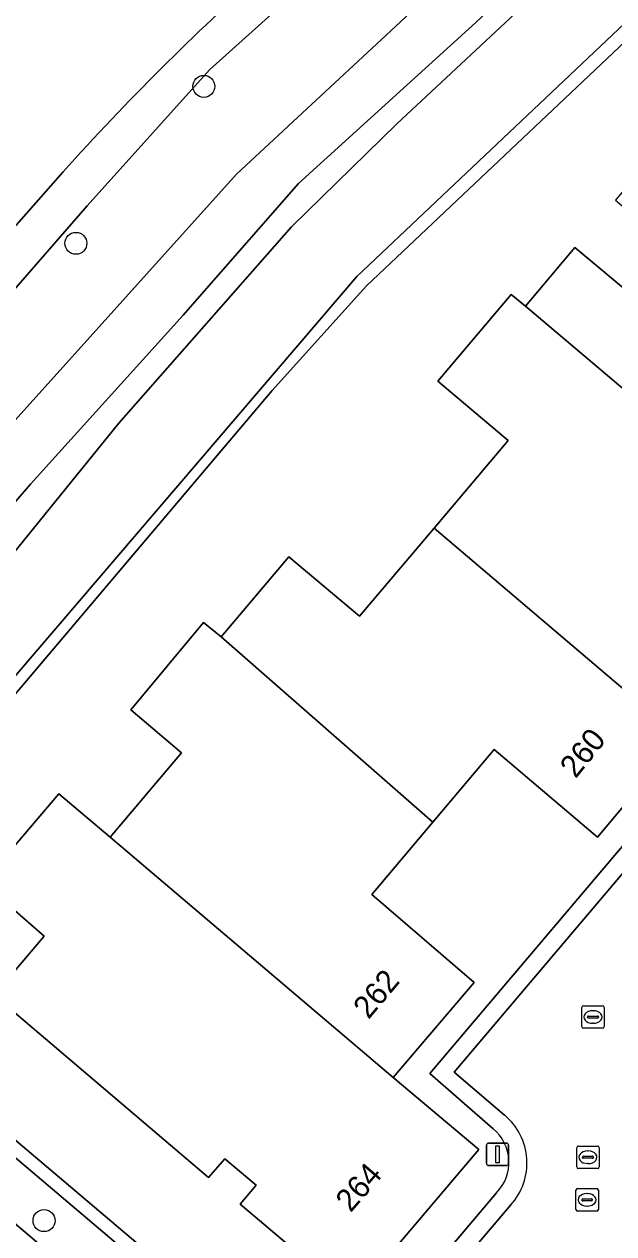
# Model space of a CAD drawing. Extents: x 156412 to 157779, y 382335 to 383768.
# Drawn here: x 157010 to 157036.2, y 382690.8 to 382744.6 of the extents above; entities that cross this region are included whole.
import ezdxf

# ---------------------------------------------------------------- set-up
doc = ezdxf.new("R2010")
doc.units = 0
for name, color, linetype in [('IMGEO_Boom', 7, 'Continuous'), ('IMGEO_Erf', 7, 'Continuous'), ('IMGEO_Groenvoorziening', 7, 'Continuous'), ('IMGEO_Haag', 7, 'Continuous'), ('IMGEO_Lichtmast', 7, 'Continuous'), ('IMGEO_Oever', 7, 'Continuous'), ('IMGEO_Pand', 7, 'Continuous'), ('IMGEO_Pand_nummerreeks', 7, 'Continuous'), ('IMGEO_Rijbaan_lokaal_gesloten', 7, 'Continuous'), ('IMGEO_Rijbaan_lokaal_open', 7, 'Continuous'), ('IMGEO_Rioolput', 7, 'Continuous'), ('IMGEO_Voetpad_open', 7, 'Continuous'), ('IMGEO_Waterloop', 7, 'Continuous')]:
    doc.layers.add(name, color=color, linetype=linetype)

msp = doc.modelspace()

# ---------------------------------------------------------------- linework, layer by layer
at = {"layer": 'IMGEO_Boom'}
for centre in [(157017.966, 382741.841), (157012.269, 382734.855), (157010.853, 382691.354)]:
    msp.add_circle(centre, 0.489, dxfattribs=at)
at = {"layer": 'IMGEO_Erf'}
for points in [[(157086.52, 382645.573), (157081.52, 382639.615), (157078.713, 382636.298), (157083.884, 382631.949), (157100.928, 382617.614), (157154.388, 382680.475), (157057.061, 382763.075), (157025.206, 382732.962), (157021.009, 382728.308), (156999.775, 382703.233), (157017.757, 382688.01), (157023.217, 382683.387), (157030.997, 382692.595)], [(157030.846, 382695.439), (157028.026, 382697.895), (157065.098, 382741.643), (157077.821, 382730.77), (157040.747, 382687.119), (157037.92, 382689.412)], [(157039.205, 382712.836), (157035.49, 382708.422), (157030.885, 382712.32), (157028.167, 382709.094), (157025.449, 382705.867), (157030, 382701.948), (157026.401, 382697.729), (157030.207, 382694.522), (157024.564, 382687.871), (157019.581, 382692.086), (157020.292, 382692.926), (157018.902, 382694.102), (157018.176, 382693.27), (157008.623, 382701.382), (157010.863, 382704.019), (157008.131, 382706.383), (157011.503, 382710.348), (157013.789, 382708.423), (157016.972, 382712.18), (157014.708, 382714.086), (157017.952, 382717.977), (157018.737, 382717.346), (157021.75, 382720.897), (157024.898, 382718.255), (157028.22, 382722.175), (157031.516, 382726.071), (157028.39, 382728.721), (157031.645, 382732.57), (157032.292, 382732.062), (157034.48, 382734.664), (157037.174, 382732.434)]]:
    msp.add_lwpolyline(points, dxfattribs=at)
msp.add_arc((157029.621, 382693.948), 1.93, 315.4858, 50.5926, dxfattribs=at)
at = {"layer": 'IMGEO_Groenvoorziening'}
for points in [[(156991.364, 382711.919), (157012.765, 382736.52), (157018.225, 382742.572), (157060.948, 382780.968)], [(157078.149, 382753.34), (157058.627, 382770.09), (157026.552, 382740.169)], [(157011.707, 382738.044), (157006.52, 382732.171), (157001.661, 382726.453), (157000, 382724.503), (156991.453, 382714.46), (156988.32, 382710.777), (156987.641, 382709.812), (157015.939, 382685.815), (157017.374, 382687.547), (156998.927, 382703.165), (157024.771, 382733.376), (157057.039, 382763.88), (157155.234, 382680.544), (157100.998, 382616.771), (157083.499, 382631.489), (157081.911, 382629.591), (157080.851, 382628.303), (157077.523, 382624.341), (157075.646, 382626.03)], [(157026.552, 382740.169), (157021.865, 382735.59), (157014.188, 382726.854), (156997.5, 382706.286), (156996.87, 382705.738), (156996.619, 382705.88), (156996.287, 382705.507), (156990.863, 382710.105), (156991.197, 382710.498), (156990.936, 382710.737)]]:
    msp.add_lwpolyline(points, dxfattribs=at)
msp.add_lwpolyline([(157155.234, 382680.544), (157057.039, 382763.88), (157024.771, 382733.376), (156998.927, 382703.165), (157017.374, 382687.547), (157017.757, 382688.01), (156999.775, 382703.233), (157021.009, 382728.308), (157025.206, 382732.962), (157057.061, 382763.075), (157154.388, 382680.475), (157100.928, 382617.614), (157083.884, 382631.949), (157083.499, 382631.489), (157100.998, 382616.771)], close=True, dxfattribs=at)
msp.add_arc((157098.729, 382659.748), 117.06, 131.82478, 138.02155, dxfattribs=at)
at = {"layer": 'IMGEO_Haag'}
msp.add_lwpolyline([(157155.234, 382680.544), (157057.039, 382763.88), (157024.771, 382733.376), (156998.927, 382703.165), (157017.374, 382687.547), (157017.757, 382688.01), (156999.775, 382703.233), (157021.009, 382728.308), (157025.206, 382732.962), (157057.061, 382763.075), (157154.388, 382680.475), (157100.928, 382617.614), (157083.884, 382631.949), (157083.499, 382631.489), (157100.998, 382616.771)], close=True, dxfattribs=at)
at = {"layer": 'IMGEO_Lichtmast'}
for p, q in [((157030.644, 382694.804), (157031.434, 382694.804)), ((157031.434, 382694.804), (157030.644, 382694.804)), ((157030.544, 382693.904), (157030.544, 382694.704)), ((157030.544, 382694.704), (157030.544, 382693.904)), ((157031.534, 382694.704), (157031.534, 382693.904)), ((157031.534, 382693.904), (157031.534, 382694.704)), ((157031.434, 382693.804), (157030.644, 382693.804)), ((157030.644, 382693.804), (157031.434, 382693.804))]:
    msp.add_line(p, q, dxfattribs=at)
msp.add_lwpolyline([(157030.964, 382694.679), (157031.114, 382694.679), (157031.114, 382693.929), (157030.964, 382693.929), (157030.964, 382694.679)], dxfattribs=at)
for centre, start, end in [((157030.644, 382694.704), 90, 180), ((157030.644, 382694.704), 90, 180), ((157031.434, 382694.704), 0, 90), ((157031.434, 382694.704), 360, 90), ((157030.644, 382693.904), 180, 270), ((157030.644, 382693.904), 180, 270), ((157031.434, 382693.904), 270, 0), ((157031.434, 382693.904), 270, 0)]:
    msp.add_arc(centre, 0.1, start, end, dxfattribs=at)
at = {"layer": 'IMGEO_Oever'}
for points in [[(157060.948, 382780.968), (157018.225, 382742.572), (157012.765, 382736.52), (156991.364, 382711.919)], [(157014.188, 382726.854), (157021.865, 382735.59), (157026.552, 382740.169), (157058.627, 382770.09), (157078.149, 382753.34)], [(156990.936, 382710.737), (156991.197, 382710.498), (156996.619, 382705.88), (156996.87, 382705.738), (156997.5, 382706.286), (157014.188, 382726.854)]]:
    msp.add_lwpolyline(points, dxfattribs=at)
msp.add_lwpolyline([(157030.075, 382744.688), (157022.177, 382737.512), (157017.039, 382731.652), (157010.245, 382724.136), (156996.189, 382707.831), (156994.491, 382709.359), (157009.565, 382726.981), (157019.417, 382737.937), (157046.933, 382763.499), (157060.011, 382777.512), (157062.984, 382778.361), (157069.183, 382773.86), (157081.497, 382757.852), (157081.795, 382755.771), (157080.691, 382754.964), (157078.865, 382755.262), (157059.077, 382772.332), (157057.124, 382770.209)], close=True, dxfattribs=at)
at = {"layer": 'IMGEO_Pand'}
for points in [[(157052.15, 382728.081), (157039.127, 382739.396), (157038.724, 382739.7), (157036.29, 382736.78), (157038.947, 382734.522), (157037.174, 382732.434), (157034.48, 382734.664), (157032.292, 382732.062), (157041.231, 382724.497), (157043.83, 382727.559), (157048.218, 382723.854), (157048.423, 382723.681)], [(157041.231, 382724.497), (157032.292, 382732.062), (157031.645, 382732.57), (157028.39, 382728.721), (157031.516, 382726.071), (157028.22, 382722.175), (157039.205, 382712.836), (157042.924, 382717.258), (157042.749, 382717.405), (157038.349, 382721.103)], [(157018.737, 382717.346), (157028.167, 382709.094), (157030.885, 382712.32), (157035.49, 382708.422), (157039.205, 382712.836), (157028.22, 382722.175), (157024.898, 382718.255), (157021.75, 382720.897)], [(157018.737, 382717.346), (157017.952, 382717.977), (157014.708, 382714.086), (157016.972, 382712.18), (157013.789, 382708.423), (157026.401, 382697.729), (157030, 382701.948), (157025.449, 382705.867), (157028.167, 382709.094)], [(157013.789, 382708.423), (157011.503, 382710.348), (157008.131, 382706.383), (157010.863, 382704.019), (157008.623, 382701.382), (157018.176, 382693.27), (157018.902, 382694.102), (157020.292, 382692.926), (157019.581, 382692.086), (157024.564, 382687.871), (157030.207, 382694.522), (157026.401, 382697.729)]]:
    msp.add_lwpolyline(points, close=True, dxfattribs=at)
at = {"layer": 'IMGEO_Rijbaan_lokaal_gesloten'}
msp.add_lwpolyline([(157006.52, 382732.171), (157011.707, 382738.044)], dxfattribs=at)
msp.add_arc((157098.729, 382659.748), 117.06, 131.82478, 138.02155, dxfattribs=at)
at = {"layer": 'IMGEO_Rijbaan_lokaal_open'}
for points in [[(157076.663, 382730.587), (157065.152, 382740.481), (157029.108, 382697.955), (157031.358, 382696.042)], [(157031.633, 382692.051), (157021.969, 382680.682), (157024.754, 382678.296), (157034.403, 382689.672)]]:
    msp.add_lwpolyline(points, dxfattribs=at)
msp.add_arc((157029.58, 382693.914), 2.773, 317.7738, 50.1097, dxfattribs=at)
at = {"layer": 'IMGEO_Rioolput'}
for p, q in [((157034.79, 382699.989), (157034.79, 382700.841)), ((157034.865, 382700.915), (157035.717, 382700.915)), ((157035.278, 382700.695), (157035.303, 382700.695)), ((157035.791, 382700.841), (157035.791, 382699.989)), ((157035.049, 382700.409), (157035.049, 382700.421)), ((157035.487, 382700.372), (157035.089, 382700.372)), ((157035.092, 382700.458), (157035.49, 382700.458)), ((157035.301, 382700.135), (157035.276, 382700.135)), ((157035.533, 382700.421), (157035.533, 382700.409)), ((157035.717, 382699.915), (157034.865, 382699.915)), ((157034.565, 382693.747), (157034.565, 382694.599)), ((157034.64, 382694.673), (157035.492, 382694.673)), ((157034.824, 382694.167), (157034.824, 382694.179)), ((157034.867, 382694.216), (157035.265, 382694.216)), ((157035.053, 382694.453), (157035.078, 382694.453)), ((157035.308, 382694.179), (157035.308, 382694.167)), ((157035.566, 382694.599), (157035.566, 382693.747)), ((157035.492, 382693.673), (157034.64, 382693.673)), ((157035.262, 382694.13), (157034.864, 382694.13)), ((157035.076, 382693.893), (157035.051, 382693.893)), ((157034.529, 382691.853), (157034.529, 382692.705)), ((157034.604, 382692.779), (157035.456, 382692.779)), ((157035.53, 382692.705), (157035.53, 382691.853)), ((157034.788, 382692.273), (157034.788, 382692.285)), ((157035.226, 382692.236), (157034.828, 382692.236)), ((157034.831, 382692.322), (157035.229, 382692.322)), ((157035.017, 382692.559), (157035.042, 382692.559)), ((157035.272, 382692.285), (157035.272, 382692.273)), ((157035.456, 382691.779), (157034.604, 382691.779)), ((157035.04, 382691.999), (157035.015, 382691.999))]:
    msp.add_line(p, q, dxfattribs=at)
for points in [[(157034.79, 382699.989), (157034.79, 382700.841)], [(157034.865, 382700.915), (157035.717, 382700.915)], [(157035.791, 382700.841), (157035.791, 382699.989)], [(157035.717, 382699.915), (157034.865, 382699.915)], [(157034.565, 382693.747), (157034.565, 382694.599)], [(157034.64, 382694.673), (157035.492, 382694.673)], [(157035.566, 382694.599), (157035.566, 382693.747)], [(157035.492, 382693.673), (157034.64, 382693.673)], [(157034.529, 382691.853), (157034.529, 382692.705)], [(157034.604, 382692.779), (157035.456, 382692.779)], [(157035.53, 382692.705), (157035.53, 382691.853)], [(157035.456, 382691.779), (157034.604, 382691.779)]]:
    msp.add_lwpolyline(points, dxfattribs=at)
for centre, radius, start, end in [((157034.867, 382700.839), 0.0765, 91.552, 178.448), ((157034.867, 382700.839), 0.0765, 91.552, 178.448), ((157035.715, 382700.839), 0.0765, 1.552, 88.448), ((157035.715, 382700.839), 0.0765, 1.552, 88.448), ((157035.089, 382700.418), 0.0403, 85.8775, 175.7526), ((157035.086, 382700.408), 0.0366, 178.938, 274.7102), ((157035.49, 382700.415), 0.043, 264.8664, 352.4533), ((157035.494, 382700.42), 0.0386, 1.7309, 96.639), ((157034.867, 382699.991), 0.0765, 181.552, 268.448), ((157034.867, 382699.991), 0.0765, 181.552, 268.448), ((157035.715, 382699.991), 0.0765, 271.552, 358.448), ((157035.715, 382699.991), 0.0765, 271.552, 358.448), ((157034.642, 382694.597), 0.0765, 91.552, 178.448), ((157034.642, 382694.597), 0.0765, 91.552, 178.448), ((157034.864, 382694.176), 0.0403, 85.8775, 175.7526), ((157035.269, 382694.178), 0.0386, 1.7309, 96.639), ((157035.49, 382694.597), 0.0765, 1.552, 88.448), ((157035.49, 382694.597), 0.0765, 1.552, 88.448), ((157034.642, 382693.749), 0.0765, 181.552, 268.448), ((157034.642, 382693.749), 0.0765, 181.552, 268.448), ((157034.861, 382694.166), 0.0366, 178.938, 274.7102), ((157035.265, 382694.173), 0.043, 264.8664, 352.4533), ((157035.49, 382693.749), 0.0765, 271.552, 358.448), ((157035.49, 382693.749), 0.0765, 271.552, 358.448), ((157034.606, 382692.703), 0.0765, 91.552, 178.448), ((157034.606, 382692.703), 0.0765, 91.552, 178.448), ((157035.454, 382692.703), 0.0765, 1.552, 88.448), ((157035.454, 382692.703), 0.0765, 1.552, 88.448), ((157034.828, 382692.282), 0.0403, 85.8775, 175.7526), ((157034.825, 382692.272), 0.0366, 178.938, 274.7102), ((157035.229, 382692.279), 0.043, 264.8664, 352.4533), ((157035.233, 382692.284), 0.0386, 1.7309, 96.639), ((157034.606, 382691.855), 0.0765, 181.552, 268.448), ((157034.606, 382691.855), 0.0765, 181.552, 268.448), ((157035.454, 382691.855), 0.0765, 271.552, 358.448), ((157035.454, 382691.855), 0.0765, 271.552, 358.448)]:
    msp.add_arc(centre, radius, start, end, dxfattribs=at)
for centre, major_axis, ratio, start_param, end_param in [((157035.277, 382700.415), (-0.387, 0.002), 0.722429, 4.712389, 7.853982), ((157035.302, 382700.415), (-0.39, 0.002), 0.717154, 1.570796, 4.712389), ((157035.052, 382694.173), (-0.387, 0.002), 0.722429, 4.712389, 7.853982), ((157035.077, 382694.173), (-0.39, 0.002), 0.717154, 1.570796, 4.712389), ((157035.016, 382692.279), (-0.387, 0.002), 0.722429, 4.712389, 7.853982), ((157035.041, 382692.279), (-0.39, 0.002), 0.717154, 1.570796, 4.712389)]:
    msp.add_ellipse(centre, major_axis=major_axis, ratio=ratio, start_param=start_param, end_param=end_param, dxfattribs=at)
at = {"layer": 'IMGEO_Voetpad_open'}
for points in [[(157037.92, 382689.412), (157040.747, 382687.119), (157077.821, 382730.77), (157065.098, 382741.643), (157028.026, 382697.895), (157030.846, 382695.439)], [(157031.358, 382696.042), (157029.108, 382697.955), (157065.152, 382740.481), (157076.663, 382730.587), (157040.671, 382688.15), (157038.422, 382690.03)], [(157030.662, 382673.34), (157025.413, 382677.795), (157024.754, 382678.296), (157021.969, 382680.682), (157021.369, 382681.216), (157015.939, 382685.815), (156987.641, 382709.812)], [(157030.997, 382692.595), (157023.217, 382683.387), (157021.369, 382681.216), (157021.969, 382680.682), (157031.633, 382692.051)]]:
    msp.add_lwpolyline(points, dxfattribs=at)
for centre, radius, start, end in [((157029.58, 382693.914), 2.773, 317.7738, 50.1097), ((157029.621, 382693.948), 1.93, 315.4858, 50.5926)]:
    msp.add_arc(centre, radius, start, end, dxfattribs=at)
at = {"layer": 'IMGEO_Waterloop'}
msp.add_lwpolyline([(156994.491, 382709.359), (156996.189, 382707.831), (157010.245, 382724.136), (157017.039, 382731.652), (157022.177, 382737.512), (157030.075, 382744.688), (157057.124, 382770.209), (157059.077, 382772.332), (157078.865, 382755.262), (157080.691, 382754.964), (157081.795, 382755.771), (157081.497, 382757.852), (157069.183, 382773.86), (157062.984, 382778.361), (157060.011, 382777.512), (157046.933, 382763.499), (157019.417, 382737.937), (157009.565, 382726.981)], close=True, dxfattribs=at)

# ---------------------------------------------------------------- texts
at = {"layer": 'IMGEO_Pand_nummerreeks'}
for s, rotation, p in [('260', 51.3491, (157034.518, 382710.999)), ('262', 49.9787, (157025.298, 382700.279)), ('264', 49.1536, (157024.502, 382691.681))]:
    msp.add_text(s, height=1, rotation=rotation, dxfattribs=at).set_placement(p)

doc.saveas('drawing.dxf')
